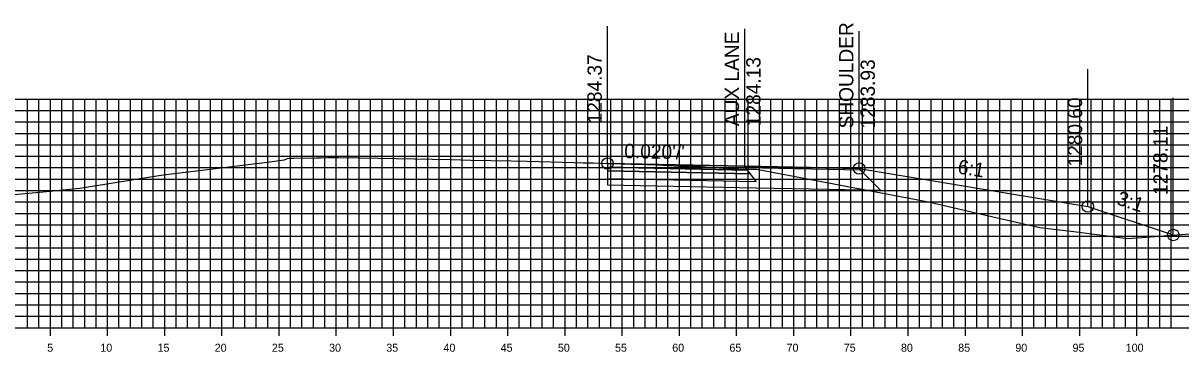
# Model space of a CAD drawing. Extents: x 674939 to 678919, y 750652 to 765176.
# Drawn here: x 678751.2 to 678852.4, y 762264.2 to 762292.9 of the extents above; entities that cross this region are included whole.
import ezdxf

# ---------------------------------------------------------------- set-up
doc = ezdxf.new("R2010")
doc.units = 0
for name, color, linetype in [('Level 10', 7, 'Continuous'), ('Level 16', 7, 'Continuous'), ('Level 18', 7, 'Continuous'), ('Level 19', 7, 'Continuous'), ('Level 20', 7, 'Continuous'), ('Level 22', 7, 'Continuous'), ('Level 23', 7, 'Continuous'), ('Level 4', 7, 'Continuous'), ('Level 8', 7, 'Continuous'), ('Level 9', 7, 'Continuous')]:
    doc.layers.add(name, color=color, linetype=linetype)

msp = doc.modelspace()

# ---------------------------------------------------------------- linework, layer by layer
at = {"layer": 'Level 10'}
msp.add_lwpolyline([(678748.12, 762277.74), (678752.9, 762278.18), (678756.12, 762278.5), (678759.2, 762279), (678763.39, 762279.67), (678765.57, 762279.93), (678769.4, 762280.4), (678772.49, 762280.76), (678773.96, 762280.96), (678774, 762280.98), (678774.25, 762281.1), (678774.42, 762281.12), (678774.83, 762281.13), (678776.81, 762281.15), (678777.22, 762281.15), (678777.78, 762281.17), (678777.9, 762281.17), (678778.33, 762281.18), (678778.68, 762281.18), (678780.6, 762281.15), (678788.54, 762280.99), (678790.29, 762280.95), (678793.83, 762280.88), (678795.23, 762280.85), (678799.34, 762280.74), (678800.1, 762280.72), (678801.02, 762280.7), (678802.24, 762280.66), (678802.31, 762280.66), (678802.66, 762280.64), (678804.27, 762280.59), (678804.86, 762280.58), (678806.56, 762280.54), (678807.08, 762280.51), (678808.07, 762280.44), (678808.6, 762280.43), (678810.16, 762280.41), (678810.8, 762280.37), (678812.36, 762280.24), (678812.65, 762280.23), (678812.72, 762280.23), (678812.81, 762280.23), (678814.57, 762280.16), (678815.29, 762280.15), (678817.42, 762279.74), (678830.3, 762277.31), (678835.81, 762276.03), (678840.03, 762275.06), (678843.26, 762274.67), (678847.71, 762274.09), (678848.97, 762274.19), (678854.31, 762274.59)], dxfattribs=at)
at = {"layer": 'Level 16'}
msp.add_lwpolyline([(678824.24, 762280.22), (678844.24, 762276.89), (678851.71, 762274.4)], dxfattribs=at)
at = {"layer": 'Level 18'}
for points in [[(678824.24, 762280.22), (678814.24, 762280.42), (678802.24, 762280.66)], [(678802.24, 762280.66), (678814.24, 762280.42), (678824.24, 762280.22), (678844.24, 762276.89), (678851.71, 762274.4)], [(678824.24, 762280.22), (678824.24, 762280.22)]]:
    msp.add_lwpolyline(points, dxfattribs=at)
for points in [[(678802.24, 762280.66), (678802.24, 762280.33), (678814.49, 762280.08), (678814.24, 762280.42)], [(678814.24, 762280.42), (678824.24, 762280.22), (678824.36, 762280.06), (678814.36, 762280.26)]]:
    msp.add_lwpolyline(points, close=True, dxfattribs=at)
at = {"layer": 'Level 19'}
for points in [[(678802.24, 762280.33), (678802.24, 762280), (678814.74, 762279.74), (678814.49, 762280.08)], [(678802.24, 762280), (678802.24, 762279.34), (678815.24, 762279.07), (678814.74, 762279.74)]]:
    msp.add_lwpolyline(points, close=True, dxfattribs=at)
msp.add_lwpolyline([(678802.24, 762279.34), (678802.24, 762278.8), (678815.24, 762278.53), (678826.12, 762278.31), (678824.36, 762280.06)], dxfattribs=at)
at = {"layer": 'Level 20'}
for p, q in [((678598.53, 762286.29), (678898.53, 762286.29)), ((678751.53, 762266.29), (678751.53, 762286.29)), ((678752.53, 762266.29), (678752.53, 762286.29)), ((678753.53, 762266.29), (678753.53, 762286.29)), ((678754.53, 762266.29), (678754.53, 762286.29)), ((678755.53, 762266.29), (678755.53, 762286.29)), ((678756.53, 762266.29), (678756.53, 762286.29)), ((678757.53, 762266.29), (678757.53, 762286.29)), ((678758.53, 762266.29), (678758.53, 762286.29)), ((678759.53, 762266.29), (678759.53, 762286.29)), ((678760.53, 762266.29), (678760.53, 762286.29)), ((678761.53, 762266.29), (678761.53, 762286.29)), ((678762.53, 762266.29), (678762.53, 762286.29)), ((678763.53, 762266.29), (678763.53, 762286.29)), ((678764.53, 762266.29), (678764.53, 762286.29)), ((678765.53, 762266.29), (678765.53, 762286.29)), ((678766.53, 762266.29), (678766.53, 762286.29)), ((678767.53, 762266.29), (678767.53, 762286.29)), ((678768.53, 762266.29), (678768.53, 762286.29)), ((678769.53, 762266.29), (678769.53, 762286.29)), ((678770.53, 762266.29), (678770.53, 762286.29)), ((678771.53, 762266.29), (678771.53, 762286.29)), ((678772.53, 762266.29), (678772.53, 762286.29)), ((678773.53, 762266.29), (678773.53, 762286.29)), ((678774.53, 762266.29), (678774.53, 762286.29)), ((678775.53, 762266.29), (678775.53, 762286.29)), ((678776.53, 762266.29), (678776.53, 762286.29)), ((678777.53, 762266.29), (678777.53, 762286.29)), ((678778.53, 762266.29), (678778.53, 762286.29)), ((678779.53, 762266.29), (678779.53, 762286.29)), ((678780.53, 762266.29), (678780.53, 762286.29)), ((678781.53, 762266.29), (678781.53, 762286.29)), ((678782.53, 762266.29), (678782.53, 762286.29)), ((678783.53, 762266.29), (678783.53, 762286.29)), ((678784.53, 762266.29), (678784.53, 762286.29)), ((678785.53, 762266.29), (678785.53, 762286.29)), ((678786.53, 762266.29), (678786.53, 762286.29)), ((678787.53, 762266.29), (678787.53, 762286.29)), ((678788.53, 762266.29), (678788.53, 762286.29)), ((678789.53, 762266.29), (678789.53, 762286.29)), ((678790.53, 762266.29), (678790.53, 762286.29)), ((678791.53, 762266.29), (678791.53, 762286.29)), ((678792.53, 762266.29), (678792.53, 762286.29)), ((678793.53, 762266.29), (678793.53, 762286.29)), ((678794.53, 762266.29), (678794.53, 762286.29)), ((678795.53, 762266.29), (678795.53, 762286.29)), ((678796.53, 762266.29), (678796.53, 762286.29)), ((678797.53, 762266.29), (678797.53, 762286.29)), ((678798.53, 762266.29), (678798.53, 762286.29)), ((678799.53, 762266.29), (678799.53, 762286.29)), ((678800.53, 762266.29), (678800.53, 762286.29)), ((678801.53, 762266.29), (678801.53, 762286.29)), ((678802.53, 762266.29), (678802.53, 762286.29)), ((678803.53, 762266.29), (678803.53, 762286.29)), ((678804.53, 762266.29), (678804.53, 762286.29)), ((678805.53, 762266.29), (678805.53, 762286.29)), ((678806.53, 762266.29), (678806.53, 762286.29)), ((678807.53, 762266.29), (678807.53, 762286.29)), ((678808.53, 762266.29), (678808.53, 762286.29)), ((678809.53, 762266.29), (678809.53, 762286.29)), ((678810.53, 762266.29), (678810.53, 762286.29)), ((678811.53, 762266.29), (678811.53, 762286.29)), ((678812.53, 762266.29), (678812.53, 762286.29)), ((678813.53, 762266.29), (678813.53, 762286.29)), ((678814.53, 762266.29), (678814.53, 762286.29)), ((678815.53, 762266.29), (678815.53, 762286.29)), ((678816.53, 762266.29), (678816.53, 762286.29)), ((678817.53, 762266.29), (678817.53, 762286.29)), ((678818.53, 762266.29), (678818.53, 762286.29)), ((678819.53, 762266.29), (678819.53, 762286.29)), ((678820.53, 762266.29), (678820.53, 762286.29)), ((678821.53, 762266.29), (678821.53, 762286.29)), ((678822.53, 762266.29), (678822.53, 762286.29)), ((678823.53, 762266.29), (678823.53, 762286.29)), ((678824.53, 762266.29), (678824.53, 762286.29)), ((678825.53, 762266.29), (678825.53, 762286.29)), ((678826.53, 762266.29), (678826.53, 762286.29)), ((678827.53, 762266.29), (678827.53, 762286.29)), ((678828.53, 762266.29), (678828.53, 762286.29)), ((678829.53, 762266.29), (678829.53, 762286.29)), ((678830.53, 762266.29), (678830.53, 762286.29)), ((678831.53, 762266.29), (678831.53, 762286.29)), ((678832.53, 762266.29), (678832.53, 762286.29)), ((678833.53, 762266.29), (678833.53, 762286.29)), ((678834.53, 762266.29), (678834.53, 762286.29)), ((678835.53, 762266.29), (678835.53, 762286.29)), ((678836.53, 762266.29), (678836.53, 762286.29)), ((678837.53, 762266.29), (678837.53, 762286.29)), ((678838.53, 762266.29), (678838.53, 762286.29)), ((678839.53, 762266.29), (678839.53, 762286.29)), ((678840.53, 762266.29), (678840.53, 762286.29)), ((678841.53, 762266.29), (678841.53, 762286.29)), ((678842.53, 762266.29), (678842.53, 762286.29)), ((678843.53, 762266.29), (678843.53, 762286.29)), ((678844.53, 762266.29), (678844.53, 762286.29)), ((678845.53, 762266.29), (678845.53, 762286.29)), ((678846.53, 762266.29), (678846.53, 762286.29)), ((678847.53, 762266.29), (678847.53, 762286.29)), ((678848.53, 762266.29), (678848.53, 762286.29)), ((678849.53, 762266.29), (678849.53, 762286.29)), ((678850.53, 762266.29), (678850.53, 762286.29)), ((678851.53, 762266.29), (678851.53, 762286.29)), ((678598.53, 762285.29), (678898.53, 762285.29)), ((678598.53, 762284.29), (678898.53, 762284.29)), ((678598.53, 762283.29), (678898.53, 762283.29)), ((678598.53, 762282.29), (678898.53, 762282.29)), ((678598.53, 762281.29), (678898.53, 762281.29)), ((678598.53, 762280.29), (678898.53, 762280.29)), ((678598.53, 762279.29), (678898.53, 762279.29)), ((678598.53, 762278.29), (678898.53, 762278.29)), ((678598.53, 762277.29), (678898.53, 762277.29)), ((678598.53, 762276.29), (678898.53, 762276.29)), ((678598.53, 762275.29), (678898.53, 762275.29)), ((678598.53, 762274.29), (678898.53, 762274.29)), ((678598.53, 762273.29), (678898.53, 762273.29)), ((678598.53, 762272.29), (678898.53, 762272.29)), ((678598.53, 762271.29), (678898.53, 762271.29)), ((678598.53, 762270.29), (678898.53, 762270.29)), ((678598.53, 762269.29), (678898.53, 762269.29)), ((678598.53, 762268.29), (678898.53, 762268.29)), ((678598.53, 762267.29), (678898.53, 762267.29)), ((678598.53, 762266.29), (678898.53, 762266.29))]:
    msp.add_line(p, q, dxfattribs=at)
at = {"layer": 'Level 23'}
for p, q in [((678802.24, 762280.66), (678802.24, 762292.66)), ((678814.24, 762280.42), (678814.24, 762292.42)), ((678824.24, 762280.22), (678824.24, 762292.22)), ((678844.24, 762276.89), (678844.24, 762288.89)), ((678851.71, 762274.4), (678851.71, 762286.4))]:
    msp.add_line(p, q, dxfattribs=at)
at = {"layer": 'Level 4'}
for centre in [(678802.24, 762280.66), (678824.24, 762280.22), (678844.24, 762276.89), (678851.71, 762274.4)]:
    msp.add_circle(centre, 0.5, dxfattribs=at)
at = {"layer": 'Level 8'}
for p, q in [((678598.53, 762266.29), (678898.53, 762266.29)), ((678753.53, 762265.59), (678753.53, 762266.99)), ((678758.53, 762265.59), (678758.53, 762266.99)), ((678763.53, 762265.59), (678763.53, 762266.99)), ((678768.53, 762265.59), (678768.53, 762266.99)), ((678773.53, 762265.59), (678773.53, 762266.99)), ((678778.53, 762265.59), (678778.53, 762266.99)), ((678783.53, 762265.59), (678783.53, 762266.99)), ((678788.53, 762265.59), (678788.53, 762266.99)), ((678793.53, 762265.59), (678793.53, 762266.99)), ((678798.53, 762265.59), (678798.53, 762266.99)), ((678803.53, 762265.59), (678803.53, 762266.99)), ((678808.53, 762265.59), (678808.53, 762266.99)), ((678813.53, 762265.59), (678813.53, 762266.99)), ((678818.53, 762265.59), (678818.53, 762266.99)), ((678823.53, 762265.59), (678823.53, 762266.99)), ((678828.53, 762265.59), (678828.53, 762266.99)), ((678833.53, 762265.59), (678833.53, 762266.99)), ((678838.53, 762265.59), (678838.53, 762266.99)), ((678843.53, 762265.59), (678843.53, 762266.99)), ((678848.53, 762265.59), (678848.53, 762266.99))]:
    msp.add_line(p, q, dxfattribs=at)

# ---------------------------------------------------------------- texts
at = {"layer": 'Level 22'}
for s, rotation, p in [("0.020'/'", 358.8542, (678803.7, 762281.13)), ('6:1', 350.5377, (678832.8, 762279.8)), ('3:1', 341.5651, (678846.67, 762277.1))]:
    msp.add_text(s, height=1.25, rotation=rotation, dxfattribs=at).set_placement(p)
at = {"layer": 'Level 23'}
for s, p in [('SHOULDER', (678823.74, 762283.72)), ('AUX LANE', (678813.74, 762283.92)), ('1284.37', (678801.74, 762284.16)), ('1284.13', (678815.62, 762283.92)), ('1283.93', (678825.62, 762283.72)), ('1280.60', (678843.74, 762280.39)), ('1278.11', (678851.21, 762277.9))]:
    msp.add_text(s, height=1.25, rotation=90, dxfattribs=at).set_placement(p)
at = {"layer": 'Level 9'}
for s, p in [('5', (678753.25, 762264.19)), ('10', (678757.9, 762264.19)), ('15', (678762.9, 762264.19)), ('20', (678767.9, 762264.19)), ('25', (678772.9, 762264.19)), ('30', (678777.9, 762264.19)), ('35', (678782.9, 762264.19)), ('40', (678787.9, 762264.19)), ('45', (678792.9, 762264.19)), ('50', (678797.9, 762264.19)), ('55', (678802.9, 762264.19)), ('60', (678807.9, 762264.19)), ('65', (678812.9, 762264.19)), ('70', (678817.9, 762264.19)), ('75', (678822.9, 762264.19)), ('80', (678827.9, 762264.19)), ('85', (678832.9, 762264.19)), ('90', (678837.9, 762264.19)), ('95', (678842.9, 762264.19)), ('100', (678847.55, 762264.19))]:
    msp.add_text(s, height=0.7, dxfattribs=at).set_placement(p)

doc.saveas('drawing.dxf')
